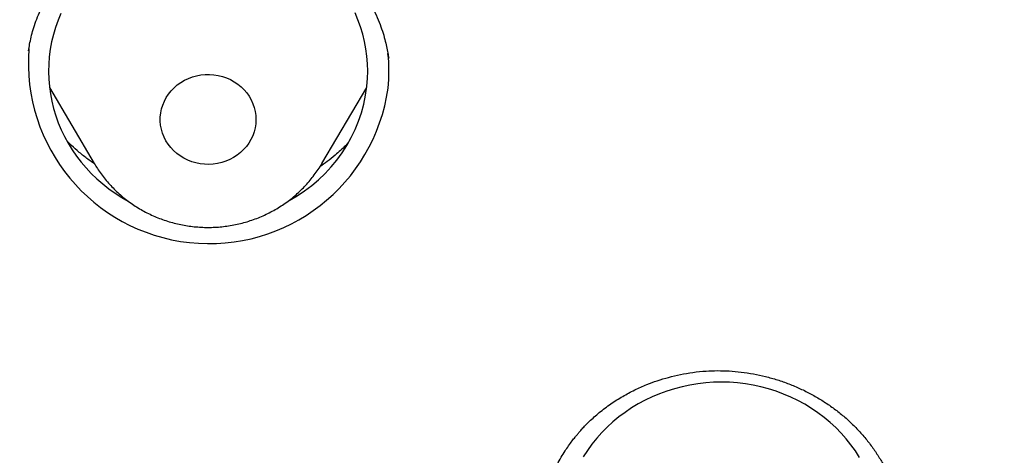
# Model space of a CAD drawing. Header units: millimetres. Extents: x 8 to 562, y 12 to 805.
# Tile 491 of 538: x 274.41 to 283.67, y 749.23 to 753.32. Entities that reach past the tile are written whole.
import ezdxf

# ---------------------------------------------------------------- set-up
doc = ezdxf.new("R2010")
doc.units = ezdxf.units.MM

msp = doc.modelspace()

# ---------------------------------------------------------------- linework, layer by layer
at = {"color": 7, "linetype": 'Continuous', "lineweight": 30}
for p, q in [((274.6941, 752.6857), (275.1156, 751.9704)), ((277.2552, 751.9704), (277.6767, 752.6857)), ((277.2552, 751.9704), (277.2539, 751.9683))]:
    msp.add_line(p, q, dxfattribs=at)
at = {"color": 7, "linetype": 'Continuous', "lineweight": 30, "flags": 128}
for points in [[(274.8023, 753.3827), (274.775, 753.3173), (274.7513, 753.2506), (274.7312, 753.1829), (274.7147, 753.1144), (274.7018, 753.0452), (274.6926, 752.9754), (274.6871, 752.9053), (274.6854, 752.8351), (274.6874, 752.7648), (274.6931, 752.6947), (274.7025, 752.625), (274.7156, 752.5558), (274.7323, 752.4873), (274.7527, 752.4197), (274.7766, 752.3531), (274.8041, 752.2877), (274.8349, 752.2237), (274.8692, 752.1612), (274.9067, 752.1004), (274.9473, 752.0414), (274.9911, 751.9844), (275.0378, 751.9295), (275.0874, 751.8769), (275.1397, 751.8267), (275.1946, 751.779), (275.252, 751.7339), (275.3117, 751.6915), (275.3735, 751.652), (275.4335, 751.6176)], [(277.6782, 752.6991), (277.6836, 752.7692), (277.6854, 752.8395), (277.6834, 752.9097), (277.6777, 752.9798), (277.6683, 753.0495), (277.6552, 753.1187), (277.6384, 753.1872), (277.618, 753.2548), (277.5941, 753.3214), (277.5667, 753.3868)], [(276.6332, 752.3444), (276.6273, 752.3063), (276.6178, 752.2688), (276.6047, 752.2324), (276.5881, 752.1972), (276.5682, 752.1635), (276.5451, 752.1317), (276.519, 752.1021), (276.4902, 752.0747), (276.4588, 752.05), (276.4252, 752.028), (276.3896, 752.009), (276.3522, 751.9931), (276.3136, 751.9805), (276.2738, 751.9712), (276.2333, 751.9653), (276.1924, 751.963), (276.1515, 751.9641), (276.1108, 751.9688), (276.0708, 751.9769), (276.0317, 751.9884), (275.9938, 752.0032), (275.9576, 752.0211), (275.9233, 752.0421), (275.8911, 752.0659), (275.8613, 752.0924), (275.8343, 752.1213), (275.8102, 752.1524), (275.7891, 752.1854), (275.7714, 752.2201), (275.757, 752.2562), (275.7463, 752.2933), (275.7391, 752.3312), (275.7357, 752.3696), (275.736, 752.4081), (275.74, 752.4464), (275.7477, 752.4842), (275.7591, 752.5212), (275.7739, 752.557), (275.7922, 752.5915), (275.8137, 752.6242), (275.8383, 752.655), (275.8658, 752.6835), (275.896, 752.7096), (275.9285, 752.733), (275.9632, 752.7535), (275.9997, 752.771), (276.0377, 752.7852), (276.077, 752.7962), (276.1171, 752.8038), (276.1579, 752.8079), (276.1988, 752.8085), (276.2397, 752.8056), (276.2801, 752.7992), (276.3197, 752.7894), (276.3582, 752.7762), (276.3952, 752.7599), (276.4306, 752.7404), (276.4639, 752.718), (276.4949, 752.6928), (276.5233, 752.6651), (276.5489, 752.635), (276.5715, 752.6029), (276.5909, 752.569), (276.607, 752.5336), (276.6195, 752.497), (276.6285, 752.4594), (276.6338, 752.4213), (276.6354, 752.3828), (276.6332, 752.3444)], [(282.3093, 749.2083), (282.2705, 749.2684), (282.2285, 749.3265), (282.1834, 749.3826), (282.1355, 749.4366), (282.0847, 749.4882), (282.0313, 749.5374), (281.9753, 749.584), (281.917, 749.6279), (281.8563, 749.6691), (281.7936, 749.7073), (281.7289, 749.7426), (281.6624, 749.7748), (281.5943, 749.8039), (281.5248, 749.8297), (281.4539, 749.8522), (281.382, 749.8714), (281.3091, 749.8872), (281.2354, 749.8995), (281.1613, 749.9084), (281.0867, 749.9138), (281.0119, 749.9157), (280.9372, 749.9141), (280.8626, 749.909), (280.7883, 749.9004), (280.7146, 749.8884), (280.6417, 749.8729), (280.5696, 749.854), (280.4987, 749.8318), (280.429, 749.8062), (280.3608, 749.7775), (280.2941, 749.7455), (280.2293, 749.7105), (280.1664, 749.6725), (280.1056, 749.6316), (280.047, 749.5879), (279.9908, 749.5415), (279.9371, 749.4926), (279.8862, 749.4412), (279.838, 749.3874), (279.7927, 749.3315), (279.7504, 749.2735), (279.7113, 749.2136)]]:
    msp.add_lwpolyline(points, dxfattribs=at)
at = {"color": 7, "linetype": 'Continuous', "lineweight": 30}
for centre, radius, start, end in [((276.1945, 752.917), 1.6992, 175.50781, 352.00439), ((276.3835, 752.8373), 1.5018, 354.01545, 6.39489), ((276.2832, 752.8604), 1.4043, 298.19676, 353.40405), ((310.0103, 749.752), 40.7594, 179.63292, 216.69981)]:
    msp.add_arc(centre, radius, start, end, dxfattribs=at)
for points, knots in [([(314.5003, 795.5329), (314.3834, 795.5328), (314.1534, 795.5326), (313.8143, 795.5311), (313.487, 795.5289), (313.1715, 795.5258), (312.8695, 795.5222), (312.5809, 795.518), (312.3054, 795.5134), (312.0413, 795.5084), (311.7869, 795.503), (311.5424, 795.4973), (311.308, 795.4914), (311.0853, 795.4854), (310.8744, 795.4793), (310.6752, 795.4732), (310.4879, 795.4672), (310.3123, 795.4613), (310.1481, 795.4555), (309.9919, 795.4498), (309.8396, 795.4441), (309.6875, 795.4381), (309.5347, 795.432), (309.3814, 795.4256), (309.1368, 795.4151), (308.7997, 795.3998), (308.2774, 795.3743), (307.6589, 795.3411), (306.9456, 795.2984), (306.2305, 795.2512), (305.5157, 795.1997), (304.6851, 795.1347), (303.7389, 795.0533), (302.6775, 794.9521), (301.6173, 794.841), (300.5583, 794.7201), (299.5007, 794.5893), (298.4021, 794.4429), (297.263, 794.2794), (296.0835, 794.0973), (295.067, 793.9292), (294.2129, 793.7806), (293.5216, 793.6514), (292.8324, 793.5138), (292.1408, 793.3662), (291.4471, 793.208), (290.7515, 793.0385), (290.0592, 792.8584), (289.3704, 792.6671), (288.6855, 792.4643), (288.0048, 792.2496), (287.3944, 792.0447), (286.8532, 791.853), (286.3799, 791.678), (285.9091, 791.4962), (285.4719, 791.32), (285.0655, 791.1498), (284.6872, 790.9857), (284.3039, 790.8132), (283.9423, 790.6444), (283.6032, 790.4809), (283.2882, 790.3246), (282.9756, 790.1648), (282.6687, 790.0035), (282.4191, 789.8687), (282.2244, 789.7614), (282.0823, 789.682), (281.9422, 789.6027), (281.8039, 789.5235), (281.6676, 789.4444), (281.5333, 789.3655), (281.403, 789.2881), (281.2788, 789.2133), (281.163, 789.1429), (281.0563, 789.0773), (280.9593, 789.017), (280.8862, 788.9713), (280.8366, 788.9401), (280.8103, 788.9234), (280.792, 788.9118), (280.7777, 788.9028), (280.763, 788.8935), (280.7443, 788.8816), (280.7172, 788.8643), (280.6803, 788.8407), (280.6322, 788.8099), (280.5758, 788.7735), (280.5109, 788.7315), (280.4382, 788.6841), (280.3578, 788.6313), (280.2702, 788.5733), (280.1777, 788.5115), (279.9875, 788.3835), (279.7067, 788.1901), (279.3413, 787.9292), (278.9881, 787.6682), (278.6446, 787.4055), (278.3104, 787.1411), (277.9839, 786.874), (277.6661, 786.605), (277.3558, 786.3337), (277.0531, 786.06), (276.7577, 785.7842), (276.4234, 785.4614), (276.0522, 785.0882), (275.6468, 784.6608), (275.2518, 784.2246), (274.8677, 783.7802), (274.4946, 783.3281), (274.1396, 782.8777), (273.8024, 782.4299), (273.4821, 781.9853), (273.1718, 781.5352), (272.8712, 781.0794), (272.5743, 780.6086), (272.2819, 780.1227), (271.9946, 779.6212), (271.7179, 779.1137), (271.4519, 778.6005), (271.1966, 778.0818), (270.9567, 777.5683), (270.7312, 777.0612), (270.5194, 776.5611), (270.3166, 776.058), (270.1224, 775.5521), (269.928, 775.0197), (269.7345, 774.4606), (269.5431, 773.8745), (269.3615, 773.2856), (269.1896, 772.6941), (269.0268, 772.1003), (268.873, 771.5045), (268.7228, 770.8869), (268.577, 770.2477), (268.4359, 769.5871), (268.3044, 768.9251), (268.1786, 768.2621), (268.0376, 767.49), (267.8849, 766.6082), (267.7241, 765.6164), (267.5738, 764.6229), (267.4341, 763.6281), (267.3049, 762.632), (267.1861, 761.6349), (267.0778, 760.637), (266.98, 759.6384), (266.8926, 758.6392), (266.8154, 757.6393), (266.7484, 756.6386), (266.7023, 755.8242), (266.6713, 755.1965), (266.6515, 754.7554), (266.6335, 754.3105), (266.6173, 753.8578), (266.6027, 753.3939), (266.5928, 753.0198), (266.5862, 752.7388), (266.5822, 752.5545), (266.5786, 752.3685), (266.5752, 752.1808), (266.5722, 751.9933), (266.5696, 751.8088), (266.5673, 751.625), (266.5653, 751.4436), (266.5636, 751.2652), (266.5623, 751.0958), (266.5612, 750.9354), (266.5604, 750.7869), (266.5599, 750.65), (266.5595, 750.5242), (266.5593, 750.4026), (266.5592, 750.2801), (266.5594, 750.1515), (266.5597, 750.015), (266.5604, 749.8653), (266.5614, 749.7019), (266.5628, 749.5243), (266.5647, 749.3371), (266.5671, 749.1402), (266.5707, 748.8785), (266.5762, 748.557), (266.584, 748.1812), (266.593, 747.812), (266.6032, 747.4498), (266.6155, 747.0629), (266.6301, 746.6528), (266.6476, 746.218), (266.6667, 745.7877), (266.6877, 745.3585), (266.7105, 744.9293), (266.7352, 744.5002), (266.775, 743.8568), (266.8347, 742.9993), (266.9211, 741.9283), (267.0193, 740.858), (267.1294, 739.7886), (267.2432, 738.7928), (267.3581, 737.8707), (267.4714, 737.0221), (267.5924, 736.1745), (267.7211, 735.3279), (267.8575, 734.4824), (268.0015, 733.6381), (268.1535, 732.7945), (268.2871, 732.0899), (268.399, 731.5223), (268.4881, 731.0908), (268.5819, 730.6563), (268.6807, 730.2184), (268.7853, 729.775), (268.8967, 729.324), (269.0101, 728.8854), (269.1251, 728.46), (269.217, 728.1337), (269.2885, 727.8874), (269.3362, 727.7256), (269.3828, 727.5701), (269.4268, 727.4254), (269.4676, 727.2933), (269.5049, 727.1738), (269.5387, 727.0668), (269.5649, 726.9848), (269.5842, 726.9248), (269.5974, 726.8837), (269.6103, 726.8444), (269.624, 726.801), (269.6401, 726.7491), (269.6524, 726.7111), (269.6591, 726.6905)], [0, 0, 0, 0, 0.003324, 0.006537, 0.009637, 0.012626, 0.015504, 0.018222, 0.020832, 0.023334, 0.02573, 0.028064, 0.030286, 0.032396, 0.034395, 0.036283, 0.038059, 0.039724, 0.041277, 0.042729, 0.044166, 0.045609, 0.047057, 0.048511, 0.049971, 0.054016, 0.058104, 0.064834, 0.071626, 0.078418, 0.085209, 0.092001, 0.102108, 0.112214, 0.122321, 0.132428, 0.142534, 0.152641, 0.163962, 0.175285, 0.186615, 0.193294, 0.199972, 0.206648, 0.213321, 0.220129, 0.226935, 0.233741, 0.240545, 0.247347, 0.254149, 0.26095, 0.265768, 0.270585, 0.275403, 0.280234, 0.284102, 0.288048, 0.292074, 0.296179, 0.299519, 0.302907, 0.306301, 0.309632, 0.3129, 0.314481, 0.316046, 0.317596, 0.319129, 0.320647, 0.322149, 0.32363, 0.325027, 0.326341, 0.327549, 0.328651, 0.329646, 0.330044, 0.330346, 0.330546, 0.330673, 0.330836, 0.33105, 0.331314, 0.331767, 0.332318, 0.332966, 0.333713, 0.334557, 0.335481, 0.336499, 0.3376, 0.338708, 0.343146, 0.347492, 0.351747, 0.355913, 0.360072, 0.36416, 0.36821, 0.372223, 0.376201, 0.380144, 0.384053, 0.389817, 0.395587, 0.40136, 0.40713, 0.412895, 0.418653, 0.424072, 0.429478, 0.434882, 0.440284, 0.445688, 0.451421, 0.45716, 0.462905, 0.468656, 0.474417, 0.480179, 0.485607, 0.491031, 0.496452, 0.501871, 0.507288, 0.513466, 0.519644, 0.525823, 0.532002, 0.538182, 0.544361, 0.55054, 0.557335, 0.564126, 0.570912, 0.577699, 0.58449, 0.594601, 0.604715, 0.61483, 0.624946, 0.635061, 0.645176, 0.655287, 0.665395, 0.6755, 0.685606, 0.695714, 0.705821, 0.710269, 0.714716, 0.719175, 0.723733, 0.728412, 0.73321, 0.735052, 0.73691, 0.738785, 0.740677, 0.742586, 0.744458, 0.746254, 0.748142, 0.749937, 0.75164, 0.753251, 0.75477, 0.75611, 0.757369, 0.75855, 0.759758, 0.761046, 0.762415, 0.763865, 0.765554, 0.76734, 0.769224, 0.771206, 0.773286, 0.777137, 0.78093, 0.784653, 0.788305, 0.791888, 0.796356, 0.800715, 0.805047, 0.809378, 0.81371, 0.818041, 0.822373, 0.833201, 0.844028, 0.854854, 0.865685, 0.87652, 0.885141, 0.893761, 0.902382, 0.911004, 0.919624, 0.928244, 0.936862, 0.945497, 0.949888, 0.954317, 0.958786, 0.963294, 0.967854, 0.972518, 0.977293, 0.9815, 0.98579, 0.987498, 0.989219, 0.990866, 0.992383, 0.993769, 0.995024, 0.996149, 0.997143, 0.997612, 0.998044, 0.998441, 0.998863, 0.999381, 1, 1, 1, 1]), ([(274.4974, 753.0302), (274.5007, 753.0506), (274.5074, 753.0923), (274.5215, 753.1599), (274.5404, 753.2326), (274.5657, 753.3103), (274.5984, 753.3918), (274.6402, 753.4801), (274.6918, 753.5729), (274.7548, 753.6688), (274.826, 753.7618), (274.9058, 753.8511), (274.9941, 753.9361), (275.091, 754.0158), (275.196, 754.0892), (275.3083, 754.1551), (275.4262, 754.2127), (275.5483, 754.2612), (275.6734, 754.3007), (275.8007, 754.3309), (275.9294, 754.3519), (276.0587, 754.3637), (276.1881, 754.3663), (276.3167, 754.3598), (276.4439, 754.344), (276.569, 754.3192), (276.6915, 754.2859), (276.8114, 754.2443), (276.9288, 754.1944), (277.0434, 754.1361), (277.1543, 754.0695), (277.2607, 753.9948), (277.3562, 753.9168), (277.4409, 753.8371), (277.5155, 753.7569), (277.5846, 753.6716), (277.6479, 753.5816), (277.7048, 753.4877), (277.7538, 753.393), (277.7934, 753.3018), (277.8238, 753.2173), (277.8466, 753.1406), (277.8632, 753.0724), (277.875, 753.0127), (277.8806, 752.9771), (277.8833, 752.9605)], [0, 0, 0, 0, 0.015611, 0.032043, 0.049356, 0.067608, 0.086849, 0.1067, 0.130893, 0.155502, 0.18054, 0.206021, 0.231967, 0.258405, 0.285272, 0.312481, 0.339762, 0.366858, 0.393774, 0.420513, 0.447075, 0.473464, 0.499685, 0.525751, 0.551676, 0.577468, 0.60313, 0.628785, 0.654712, 0.680909, 0.707362, 0.734058, 0.760987, 0.783607, 0.806394, 0.829349, 0.852475, 0.87578, 0.898889, 0.920295, 0.939853, 0.957576, 0.973486, 0.987613, 1, 1, 1, 1]), ([(275.118, 751.9669), (275.0903, 751.9864), (275.0339, 752.0262), (274.9562, 752.0901), (274.898, 752.142), (274.8682, 752.1723), (274.8602, 752.1805)], [0, 0, 0, 0, 0.301059, 0.612488, 0.895503, 1, 1, 1, 1]), ([(277.5036, 752.166), (277.4944, 752.1565), (277.4706, 752.132), (277.4295, 752.0932), (277.3726, 752.0429), (277.3089, 751.9913), (277.2595, 751.9569), (277.237, 751.9413)], [0, 0, 0, 0, 0.1128573, 0.2922478, 0.4861045, 0.7658911, 1, 1, 1, 1]), ([(275.1156, 751.9708), (275.125, 751.9552), (275.1451, 751.9217), (275.1795, 751.8725), (275.2178, 751.8228), (275.2589, 751.7751), (275.3025, 751.7295), (275.3485, 751.6861), (275.3968, 751.6452), (275.4474, 751.6067), (275.4999, 751.5708), (275.5544, 751.5376), (275.6106, 751.5071), (275.6684, 751.4795), (275.7276, 751.4549), (275.7881, 751.4333), (275.8498, 751.4148), (275.9124, 751.3994), (275.9757, 751.3872), (276.0397, 751.3782), (276.1041, 751.3725), (276.1687, 751.37), (276.2334, 751.3708), (276.298, 751.3748), (276.3623, 751.3822), (276.4261, 751.3928), (276.4892, 751.4066), (276.5516, 751.4236), (276.6129, 751.4437), (276.673, 751.4669), (276.7318, 751.4931), (276.7891, 751.5223), (276.8447, 751.5543), (276.8984, 751.5891), (276.9502, 751.6266), (276.9999, 751.6667), (277.0473, 751.7092), (277.0923, 751.754), (277.1348, 751.801), (277.1747, 751.8501), (277.2116, 751.9013), (277.2379, 751.9408), (277.2509, 751.9637), (277.2536, 751.9684)], [0, 0, 0, 0, 0.0215061, 0.0461437, 0.0708078, 0.0954996, 0.12022, 0.1449696, 0.1697487, 0.1945569, 0.2193938, 0.2442587, 0.2691505, 0.2940679, 0.3190093, 0.3439732, 0.3689578, 0.3939611, 0.418981, 0.4440156, 0.4690626, 0.4941199, 0.5191851, 0.5442557, 0.5693288, 0.594402, 0.6194727, 0.6445386, 0.6695972, 0.6946457, 0.7196819, 0.7447031, 0.7697069, 0.7946909, 0.819653, 0.844591, 0.8695031, 0.8943876, 0.9192432, 0.944069, 0.9688642, 0.9936286, 1, 1, 1, 1]), ([(279.3189, 748.6843), (279.3246, 748.7168), (279.3364, 748.7843), (279.3645, 748.8898), (279.3976, 748.986), (279.4333, 749.0707), (279.4672, 749.1409), (279.5035, 749.2072), (279.5393, 749.2658), (279.5736, 749.317), (279.6051, 749.3604), (279.6326, 749.3959), (279.6555, 749.424), (279.6776, 749.4499), (279.7029, 749.4783), (279.7342, 749.5116), (279.7719, 749.5492), (279.8149, 749.589), (279.8806, 749.6453), (279.9688, 749.7117), (280.0806, 749.7824), (280.1938, 749.8426), (280.3026, 749.8909), (280.4089, 749.9302), (280.5141, 749.9621), (280.6258, 749.9886), (280.7436, 750.0087), (280.8601, 750.0205), (280.9741, 750.0246), (281.0845, 750.0217), (281.1975, 750.0117), (281.3115, 749.9943), (281.425, 749.9697), (281.5366, 749.9382), (281.6458, 749.8999), (281.7521, 749.855), (281.8551, 749.8037), (281.9544, 749.7462), (282.0494, 749.6826), (282.1397, 749.6132), (282.2248, 749.5382), (282.3039, 749.4582), (282.3769, 749.3737), (282.4432, 749.2857), (282.502, 749.1956), (282.5555, 749.1003), (282.6023, 749.0015), (282.6413, 748.9003), (282.6709, 748.8041), (282.693, 748.7134), (282.7028, 748.6556), (282.7075, 748.6275)], [0, 0, 0, 0, 0.022642, 0.047128, 0.073479, 0.090195, 0.107591, 0.124417, 0.139278, 0.152177, 0.164295, 0.173954, 0.181152, 0.18768, 0.195896, 0.20562, 0.216988, 0.229916, 0.243063, 0.272053, 0.299813, 0.326334, 0.35228, 0.373983, 0.396598, 0.420118, 0.444536, 0.46985, 0.491635, 0.51405, 0.5371, 0.560626, 0.584167, 0.607699, 0.631222, 0.654735, 0.678241, 0.701743, 0.725248, 0.74877, 0.772319, 0.795796, 0.819174, 0.84247, 0.86544, 0.887469, 0.912639, 0.936453, 0.958933, 0.980105, 1, 1, 1, 1])]:
    msp.add_open_spline(points, degree=3, knots=knots, dxfattribs=at)

doc.saveas('drawing.dxf')
